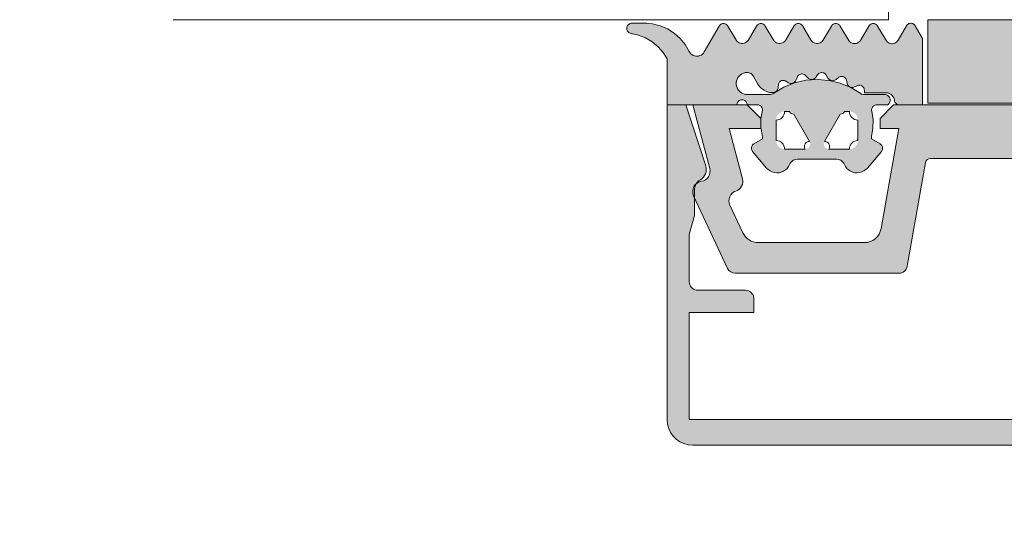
# Model space of a CAD drawing. Header units: metres. Extents: x -3.6 to 84.5, y -11 to 16.8.
# Tile 883 of 1056: x 57.902 to 57.9598, y -0.2106 to -0.181. Entities that reach past the tile are written whole.
import ezdxf

# ---------------------------------------------------------------- set-up
doc = ezdxf.new("R2010")
doc.units = ezdxf.units.M
doc.header["$MEASUREMENT"] = 0
for name, color, linetype in [('152 - Bemaßung_ Beschriftung.Ausbau', 7, 'Continuous'), ('301 - Elemente.Linie', 7, 'Continuous'), ('302 - Elemente.Schraffur', 7, 'Continuous')]:
    doc.layers.add(name, color=color, linetype=linetype)
doc.styles.add('ERSTELLTER_STIL_2', font='txt')
doc.dimstyles.new('ERSTELLTER_STIL__3', dxfattribs={"dimtxt": 0.1, "dimasz": 0.0532, "dimexe": 0.18, "dimexo": 0.0625, "dimgap": 0, "dimtad": 1, "dimtih": 1, "dimtoh": 1, "dimzin": 0, "dimdsep": 46, "dimtxsty": 'ERSTELLTER_STIL_2', "dimblk": 'ARROWHEAD_2', "dimblk1": 'ARROWHEAD_2', "dimblk2": 'ARROWHEAD_2', "dimcen": 0.09, "dimse1": 1, "dimse2": 1, "dimclrd": 7, "dimclre": 7, "dimclrt": 7, "dimazin": 0, "dimtfac": 1, "dimtdec": 4, "dimtmove": 0, "dimatfit": 3, "dimfxl": 1, "dimtolj": 1, "dimtzin": 0, "dimarcsym": 0})

# ---------------------------------------------------------------- blocks, each defined once
blk = doc.blocks.new('*D275')
at = {"layer": '152 - Bemaßung_ Beschriftung.Ausbau', "color": 7, "linetype": 'Continuous', "lineweight": 5}
for p, q in [((57.124989, -8.6375), (57.124989, -8.5325)), ((57.145196, -8.55), (57.104782, -8.62)), ((62.295232, -8.55), (62.254818, -8.62)), ((55.504989, -8.585), (57.124989, -8.585)), ((57.124989, -8.585), (62.275025, -8.585))]:
    blk.add_line(p, q, dxfattribs=at)
at = {"layer": '152 - Bemaßung_ Beschriftung.Ausbau', "color": 7, "lineweight": 5, "char_height": 0.1, "attachment_point": 7, "style": 'ERSTELLTER_STIL_2'}
for s, insert in [('\\A1;{\\pql;\\fArial|b0|i0|c0|p38;5,15}', (59.491092, -8.565)), ('\\A1;{\\pql;\\fArial|b0|i0|c0|p38;15}', (62.103023, -8.565))]:
    blk.add_mtext(s, dxfattribs=dict(at, insert=insert))
blk = doc.blocks.new('ARROWHEAD_2')
at = {"color": 0, "linetype": 'Continuous', "lineweight": 0}
for p, q in [((-0.3781, -0.655), (0.3781, 0.655)), ((0, 0), (-1, 0))]:
    blk.add_line(p, q, dxfattribs=at)
blk = doc.blocks.new('*D276')
at = {"layer": '152 - Bemaßung_ Beschriftung.Ausbau', "color": 7, "linetype": 'Continuous', "lineweight": 5}
for p, q in [((62.275025, -8.6375), (62.275025, -8.5325)), ((62.425025, -8.6375), (62.425025, -8.5325)), ((62.295232, -8.55), (62.254818, -8.62)), ((62.404818, -8.62), (62.445232, -8.55)), ((57.124989, -8.585), (62.275025, -8.585)), ((62.275025, -8.585), (62.425025, -8.585)), ((62.425025, -8.585), (62.459255, -8.585))]:
    blk.add_line(p, q, dxfattribs=at)
blk = doc.blocks.new('*D297')
at = {"layer": '152 - Bemaßung_ Beschriftung.Ausbau', "color": 7, "linetype": 'Continuous', "lineweight": 5}
for p, q in [((47.439989, -9.1375), (47.439989, -9.0325)), ((47.460196, -9.05), (47.419782, -9.12)), ((62.055232, -9.05), (62.014818, -9.12)), ((47.289989, -9.085), (47.439989, -9.085)), ((47.439989, -9.085), (62.035025, -9.085))]:
    blk.add_line(p, q, dxfattribs=at)
at = {"layer": '152 - Bemaßung_ Beschriftung.Ausbau', "color": 7, "lineweight": 5, "insert": (54.541493, -9.084405), "char_height": 0.1, "attachment_point": 7, "style": 'ERSTELLTER_STIL_2'}
blk.add_mtext('\\A1;{\\pql;\\fArial|b0|i0|c0|p38;14,59\\fArial|b0|i0|c0|p38;\\A1{\\H.66x;\\S5^  ;}}', dxfattribs=at)
blk = doc.blocks.new('*D298')
at = {"layer": '152 - Bemaßung_ Beschriftung.Ausbau', "color": 7, "linetype": 'Continuous', "lineweight": 5}
for p, q in [((62.035025, -9.1375), (62.035025, -9.0325)), ((62.055232, -9.05), (62.014818, -9.12)), ((62.295232, -9.05), (62.254818, -9.12)), ((47.439989, -9.085), (62.035025, -9.085)), ((62.035025, -9.085), (62.275025, -9.085))]:
    blk.add_line(p, q, dxfattribs=at)
at = {"layer": '152 - Bemaßung_ Beschriftung.Ausbau', "color": 7, "lineweight": 5, "insert": (62.079139, -9.065), "char_height": 0.1, "attachment_point": 7, "style": 'ERSTELLTER_STIL_2'}
blk.add_mtext('\\A1;{\\pql;\\fArial|b0|i0|c0|p38;24}', dxfattribs=at)
blk = doc.blocks.new('*D488')
at = {"layer": '152 - Bemaßung_ Beschriftung.Ausbau', "color": 7, "linetype": 'Continuous', "lineweight": 5}
for p, q in [((55.209989, -10.1375), (55.209989, -10.0325)), ((62.425025, -10.1375), (62.425025, -10.0325)), ((55.230196, -10.05), (55.189782, -10.12)), ((62.404818, -10.12), (62.445232, -10.05)), ((55.109989, -10.085), (55.209989, -10.085)), ((55.209989, -10.085), (62.425025, -10.085)), ((62.425025, -10.085), (62.459255, -10.085))]:
    blk.add_line(p, q, dxfattribs=at)
at = {"layer": '152 - Bemaßung_ Beschriftung.Ausbau', "color": 7, "lineweight": 5, "char_height": 0.1, "attachment_point": 7, "style": 'ERSTELLTER_STIL_2'}
for s, insert in [('\\A1;{\\pql;\\fArial|b0|i0|c0|p38;7,21\\fArial|b0|i0|c0|p38;\\A1{\\H.66x;\\S5^  ;}}', (58.735322, -10.084405)), ('\\A1;{\\pql;\\fArial|b0|i0|c0|p38;10}', (55.230219, -10.065))]:
    blk.add_mtext(s, dxfattribs=dict(at, insert=insert))
blk = doc.blocks.new('*D526')
at = {"layer": '152 - Bemaßung_ Beschriftung.Ausbau', "color": 7, "linetype": 'Continuous', "lineweight": 5}
for p, q in [((54.679989, -9.6375), (54.679989, -9.5325)), ((54.700196, -9.55), (54.659782, -9.62)), ((58.000196, -9.55), (57.959782, -9.62)), ((54.379989, -9.585), (54.679989, -9.585)), ((54.679989, -9.585), (57.979989, -9.585))]:
    blk.add_line(p, q, dxfattribs=at)
at = {"layer": '152 - Bemaßung_ Beschriftung.Ausbau', "color": 7, "lineweight": 5, "insert": (56.19696, -9.565), "char_height": 0.1, "attachment_point": 7, "style": 'ERSTELLTER_STIL_2'}
blk.add_mtext('\\A1;{\\pql;\\fArial|b0|i0|c0|p38;3,30}', dxfattribs=at)
blk = doc.blocks.new('*D527')
at = {"layer": '152 - Bemaßung_ Beschriftung.Ausbau', "color": 7, "linetype": 'Continuous', "lineweight": 5}
for p, q in [((57.979989, -9.6375), (57.979989, -9.5325)), ((58.000196, -9.55), (57.959782, -9.62)), ((58.300196, -9.55), (58.259782, -9.62)), ((54.679989, -9.585), (57.979989, -9.585)), ((57.979989, -9.585), (58.279989, -9.585))]:
    blk.add_line(p, q, dxfattribs=at)
at = {"layer": '152 - Bemaßung_ Beschriftung.Ausbau', "color": 7, "lineweight": 5, "insert": (58.054103, -9.565), "char_height": 0.1, "attachment_point": 7, "style": 'ERSTELLTER_STIL_2'}
blk.add_mtext('\\A1;{\\pql;\\fArial|b0|i0|c0|p38;30}', dxfattribs=at)
blk = doc.blocks.new('*D644')
at = {"layer": '152 - Bemaßung_ Beschriftung.Ausbau', "color": 7, "linetype": 'Continuous', "lineweight": 5}
for p, q in [((-0.165, -10.6375), (-0.165, -10.5325)), ((62.425025, -10.6375), (62.425025, -10.5325)), ((-0.144793, -10.55), (-0.185207, -10.62)), ((62.404818, -10.62), (62.445232, -10.55)), ((-0.19923, -10.585), (-0.165, -10.585)), ((-0.165, -10.585), (62.425025, -10.585)), ((62.425025, -10.585), (62.459255, -10.585))]:
    blk.add_line(p, q, dxfattribs=at)
at = {"layer": '152 - Bemaßung_ Beschriftung.Ausbau', "color": 7, "lineweight": 5, "insert": (30.959041, -10.565), "char_height": 0.1, "attachment_point": 7, "style": 'ERSTELLTER_STIL_2'}
blk.add_mtext('\\A1;{\\pql;\\fArial|b0|i0|c0|p38;62,59}', dxfattribs=at)

msp = doc.modelspace()

# ---------------------------------------------------------------- hatches: boundary and pattern name
at = {"layer": '302 - Elemente.Schraffur', "linetype": 'Continuous', "lineweight": 5}
h = msp.add_hatch(color=7, dxfattribs=at)
h.paths.add_polyline_path([(57.937618, -0.181488), (57.937618, -0.181537), (57.937627, -0.181587), (57.937644, -0.181634), (57.937668, -0.181677), (57.937699, -0.181716), (57.937736, -0.181749), (57.937779, -0.181776), (57.937825, -0.181795), (57.93831, -0.181906), (57.938727, -0.182073), (57.939112, -0.182304), (57.939456, -0.182591), (57.939751, -0.182929), (57.939989, -0.183309), (57.939989, -0.185999), (57.944089, -0.185999), (57.944093, -0.18595), (57.944105, -0.185902), (57.944125, -0.185857), (57.944152, -0.185815), (57.944186, -0.185779), (57.944225, -0.185748), (57.944269, -0.185725), (57.944315, -0.185708), (57.944364, -0.1857), (57.944414, -0.1857), (57.944463, -0.185708), (57.94451, -0.185725), (57.944553, -0.185748), (57.944592, -0.185779), (57.944626, -0.185815), (57.944653, -0.185857), (57.944673, -0.185902), (57.944685, -0.18595), (57.944689, -0.185999), (57.945294, -0.185999), (57.945345, -0.186005), (57.945395, -0.186019), (57.945442, -0.186041), (57.945484, -0.186071), (57.94552, -0.186108), (57.94555, -0.186151), (57.945571, -0.186198), (57.945585, -0.186248), (57.945589, -0.186299), (57.9455, -0.186821), (57.9455, -0.18735), (57.945589, -0.187872), (57.945589, -0.187999), (57.945089, -0.188288), (57.945046, -0.188318), (57.945009, -0.188355), (57.944979, -0.188398), (57.944957, -0.188445), (57.944944, -0.188496), (57.944939, -0.188548), (57.944944, -0.1886), (57.944957, -0.18865), (57.944979, -0.188698), (57.945009, -0.188741), (57.945826, -0.189714), (57.945922, -0.18981), (57.946033, -0.189889), (57.946156, -0.189948), (57.946288, -0.189985), (57.946423, -0.189999), (57.946559, -0.18999), (57.946692, -0.189958), (57.946817, -0.189904), (57.946931, -0.189829), (57.947031, -0.189736), (57.947114, -0.189628), (57.947216, -0.189433), (57.947266, -0.189366), (57.947327, -0.189308), (57.947397, -0.189261), (57.947474, -0.189227), (57.947555, -0.189206), (57.947638, -0.189199), (57.94994, -0.189199), (57.950023, -0.189206), (57.950104, -0.189227), (57.950181, -0.189261), (57.950251, -0.189308), (57.950312, -0.189366), (57.950363, -0.189433), (57.950464, -0.189628), (57.950547, -0.189737), (57.950647, -0.189829), (57.950761, -0.189904), (57.950886, -0.189958), (57.951019, -0.18999), (57.951155, -0.189999), (57.951291, -0.189985), (57.951422, -0.189948), (57.951545, -0.189889), (57.951656, -0.18981), (57.951752, -0.189714), (57.952569, -0.188741), (57.952596, -0.188702), (57.952618, -0.188659), (57.952632, -0.188614), (57.952638, -0.188567), (57.952638, -0.188519), (57.952629, -0.188472), (57.952614, -0.188428), (57.952591, -0.188386), (57.952563, -0.188348), (57.952528, -0.188315), (57.952489, -0.188288), (57.951989, -0.187999), (57.951989, -0.187872), (57.952076, -0.187374), (57.952081, -0.186868), (57.951999, -0.186319), (57.951999, -0.18627), (57.952008, -0.186222), (57.952025, -0.186176), (57.952048, -0.186133), (57.952079, -0.186094), (57.952115, -0.186061), (57.952156, -0.186035), (57.952202, -0.186015), (57.952249, -0.186003), (57.952298, -0.185999), (57.952949, -0.185999), (57.952991, -0.185964), (57.953027, -0.185921), (57.953056, -0.185874), (57.953076, -0.185822), (57.953087, -0.185767), (57.953089, -0.185712), (57.953081, -0.185657), (57.953064, -0.185604), (57.953039, -0.185554), (57.953005, -0.18551), (57.952965, -0.185472), (57.952919, -0.185441), (57.952868, -0.185418), (57.952814, -0.185404), (57.952759, -0.185399), (57.951541, -0.185399), (57.951494, -0.185396), (57.951449, -0.185385), (57.951405, -0.185367), (57.950785, -0.184988), (57.950157, -0.184727), (57.949496, -0.184567), (57.948818, -0.184509), (57.94814, -0.184557), (57.947477, -0.184709), (57.946845, -0.184962), (57.946195, -0.185348), (57.946124, -0.185376), (57.946049, -0.185393), (57.945973, -0.185399), (57.944689, -0.185399), (57.944582, -0.18539), (57.944478, -0.185364), (57.94438, -0.185321), (57.94429, -0.185262), (57.944211, -0.18519), (57.944145, -0.185105), (57.944094, -0.18501), (57.944059, -0.184909), (57.944041, -0.184803), (57.944041, -0.184696), (57.944059, -0.18459), (57.944094, -0.184488), (57.944145, -0.184394), (57.944211, -0.184309), (57.94429, -0.184236), (57.94438, -0.184178), (57.944478, -0.184135), (57.944582, -0.184108), (57.944689, -0.184099), (57.944749, -0.184104), (57.944807, -0.184117), (57.944863, -0.184139), (57.944914, -0.184169), (57.944961, -0.184206), (57.945002, -0.18425), (57.945035, -0.184299), (57.945317, -0.184787), (57.945415, -0.184928), (57.945536, -0.18505), (57.945677, -0.185149), (57.945832, -0.185223), (57.945997, -0.185269), (57.946168, -0.185287), (57.946226, -0.185283), (57.946282, -0.185269), (57.946335, -0.185246), (57.946383, -0.185214), (57.946425, -0.185175), (57.94646, -0.185129), (57.946486, -0.185078), (57.946504, -0.185023), (57.946511, -0.184966), (57.946519, -0.184822), (57.946525, -0.184776), (57.946539, -0.184732), (57.946561, -0.184691), (57.946589, -0.184654), (57.946622, -0.184623), (57.946661, -0.184597), (57.946703, -0.184579), (57.946748, -0.184567), (57.946794, -0.184564), (57.94684, -0.184569), (57.946885, -0.184581), (57.946927, -0.184601), (57.947113, -0.184708), (57.947159, -0.18473), (57.947208, -0.184744), (57.947259, -0.18475), (57.94731, -0.184748), (57.94736, -0.184738), (57.947408, -0.184719), (57.947452, -0.184693), (57.947491, -0.184661), (57.947525, -0.184622), (57.947552, -0.184579), (57.947571, -0.184532), (57.947616, -0.184395), (57.947636, -0.184348), (57.947663, -0.184305), (57.947698, -0.184267), (57.947738, -0.184236), (57.947783, -0.184212), (57.947831, -0.184196), (57.947882, -0.184188), (57.947933, -0.184189), (57.947983, -0.184199), (57.94803, -0.184217), (57.948074, -0.184243), (57.948113, -0.184276), (57.948255, -0.184417), (57.948294, -0.18445), (57.948338, -0.184476), (57.948385, -0.184495), (57.948435, -0.184507), (57.948486, -0.184509), (57.948537, -0.184504), (57.948586, -0.184491), (57.948632, -0.184469), (57.948675, -0.184441), (57.948712, -0.184406), (57.948743, -0.184366), (57.948822, -0.184245), (57.948853, -0.184205), (57.948891, -0.18417), (57.948934, -0.184143), (57.948981, -0.184123), (57.94903, -0.184111), (57.949081, -0.184108), (57.949132, -0.184114), (57.949181, -0.184128), (57.949227, -0.18415), (57.949268, -0.18418), (57.949304, -0.184216), (57.949333, -0.184258), (57.949433, -0.184431), (57.949462, -0.184474), (57.949498, -0.18451), (57.949538, -0.184541), (57.949584, -0.184565), (57.949632, -0.184581), (57.949683, -0.184589), (57.949734, -0.184588), (57.949784, -0.18458), (57.949833, -0.184563), (57.949878, -0.184539), (57.949918, -0.184508), (57.950025, -0.184412), (57.950066, -0.184381), (57.950111, -0.184358), (57.95016, -0.184342), (57.95021, -0.184335), (57.950261, -0.184337), (57.950311, -0.184347), (57.950359, -0.184366), (57.950402, -0.184392), (57.950441, -0.184426), (57.950473, -0.184465), (57.950498, -0.184509), (57.950516, -0.184557), (57.950569, -0.184757), (57.950586, -0.184803), (57.950609, -0.184846), (57.950639, -0.184884), (57.950675, -0.184916), (57.950715, -0.184943), (57.95076, -0.184963), (57.950807, -0.184975), (57.950855, -0.18498), (57.950903, -0.184977), (57.950951, -0.184966), (57.950995, -0.184947), (57.951133, -0.184877), (57.95118, -0.184858), (57.95123, -0.184847), (57.951281, -0.184845), (57.951331, -0.184851), (57.95138, -0.184866), (57.951426, -0.184889), (57.951467, -0.184919), (57.951502, -0.184956), (57.951531, -0.184998), (57.951552, -0.185044), (57.951565, -0.185094), (57.951569, -0.185144), (57.951569, -0.185299), (57.952841, -0.185299), (57.952921, -0.185306), (57.952999, -0.185325), (57.953073, -0.185356), (57.953141, -0.185399), (57.953201, -0.185452), (57.953252, -0.185514), (57.953292, -0.185583), (57.953321, -0.185658), (57.953347, -0.185784), (57.953365, -0.185829), (57.953389, -0.18587), (57.953419, -0.185908), (57.953455, -0.18594), (57.953496, -0.185965), (57.95354, -0.185984), (57.953587, -0.185995), (57.953635, -0.185999), (57.954989, -0.185999), (57.954989, -0.182104), (57.954563, -0.18136), (57.954535, -0.18132), (57.954502, -0.181285), (57.954463, -0.181256), (57.954421, -0.181233), (57.954375, -0.181218), (57.954327, -0.18121), (57.954278, -0.18121), (57.954231, -0.181218), (57.954185, -0.181233), (57.954142, -0.181256), (57.954103, -0.181285), (57.95407, -0.18132), (57.954042, -0.18136), (57.953563, -0.182194), (57.953525, -0.182252), (57.953478, -0.182303), (57.953423, -0.182346), (57.953361, -0.182379), (57.953295, -0.182401), (57.953226, -0.182411), (57.953157, -0.18241), (57.953088, -0.182398), (57.953023, -0.182374), (57.952963, -0.18234), (57.952909, -0.182296), (57.952863, -0.182244), (57.952826, -0.182185), (57.952351, -0.181373), (57.952321, -0.181331), (57.952284, -0.181294), (57.952241, -0.181265), (57.952194, -0.181243), (57.952144, -0.181229), (57.952092, -0.181225), (57.95204, -0.181229), (57.95199, -0.181243), (57.951943, -0.181265), (57.9519, -0.181295), (57.951863, -0.181331), (57.951833, -0.181374), (57.951335, -0.182228), (57.951288, -0.182284), (57.951232, -0.18233), (57.95117, -0.182366), (57.951101, -0.182391), (57.95103, -0.182403), (57.950958, -0.182404), (57.950886, -0.182391), (57.950818, -0.182367), (57.950755, -0.182331), (57.950699, -0.182284), (57.950652, -0.182229), (57.950151, -0.181373), (57.950121, -0.18133), (57.950084, -0.181294), (57.950041, -0.181264), (57.949994, -0.181242), (57.949944, -0.181229), (57.949892, -0.181224), (57.94984, -0.181229), (57.94979, -0.181242), (57.949743, -0.181264), (57.9497, -0.181293), (57.949663, -0.18133), (57.949633, -0.181372), (57.949135, -0.182219), (57.949088, -0.182274), (57.949032, -0.18232), (57.948969, -0.182355), (57.948901, -0.18238), (57.94883, -0.182393), (57.948758, -0.182394), (57.948686, -0.182383), (57.948618, -0.182361), (57.948554, -0.182327), (57.948497, -0.182282), (57.948448, -0.182229), (57.947951, -0.181374), (57.947921, -0.181331), (57.947885, -0.181294), (57.947842, -0.181265), (57.947795, -0.181243), (57.947745, -0.181229), (57.947693, -0.181224), (57.947641, -0.181229), (57.947591, -0.181242), (57.947543, -0.181264), (57.9475, -0.181293), (57.947463, -0.18133), (57.947433, -0.181372), (57.946935, -0.182219), (57.946889, -0.182275), (57.946833, -0.182321), (57.94677, -0.182357), (57.946702, -0.182382), (57.946631, -0.182395), (57.946559, -0.182395), (57.946488, -0.182382), (57.94642, -0.182357), (57.946357, -0.182321), (57.946302, -0.182275), (57.946255, -0.182219), (57.945754, -0.181372), (57.945724, -0.18133), (57.945687, -0.181293), (57.945644, -0.181264), (57.945597, -0.181242), (57.945547, -0.181229), (57.945496, -0.181224), (57.945444, -0.181229), (57.945394, -0.181242), (57.945347, -0.181264), (57.945304, -0.181294), (57.945267, -0.18133), (57.945237, -0.181372), (57.944739, -0.182219), (57.944692, -0.182275), (57.944637, -0.182321), (57.944574, -0.182357), (57.944506, -0.182382), (57.944434, -0.182395), (57.944362, -0.182395), (57.94429, -0.182382), (57.944222, -0.182357), (57.944159, -0.182321), (57.944104, -0.182275), (57.944057, -0.182219), (57.943554, -0.181372), (57.943523, -0.181329), (57.943486, -0.181293), (57.943443, -0.181264), (57.943396, -0.181242), (57.943345, -0.181229), (57.943293, -0.181225), (57.943241, -0.18123), (57.943191, -0.181244), (57.943144, -0.181266), (57.943102, -0.181296), (57.943065, -0.181333), (57.943035, -0.181376), (57.942163, -0.182897), (57.942115, -0.182966), (57.942057, -0.183026), (57.941989, -0.183076), (57.941914, -0.183113), (57.941834, -0.183137), (57.941751, -0.183148), (57.941668, -0.183145), (57.941586, -0.183128), (57.941508, -0.183097), (57.941436, -0.183054), (57.941373, -0.183), (57.941319, -0.182935), (57.941044, -0.182459), (57.94075, -0.182098), (57.940402, -0.181788), (57.940009, -0.181537), (57.939581, -0.181353), (57.939129, -0.181239), (57.938801, -0.181211), (57.937917, -0.18121), (57.937868, -0.181214), (57.937819, -0.181226), (57.937773, -0.181246), (57.937732, -0.181274), (57.937695, -0.181307), (57.937665, -0.181347), (57.937641, -0.181391), (57.937625, -0.181438)])
h.paths.add_polyline_path([(57.946389, -0.1869), (57.94639, -0.186876), (57.946392, -0.186851), (57.946395, -0.186827), (57.946399, -0.186802), (57.946404, -0.186779), (57.946411, -0.186755), (57.946418, -0.186732), (57.946427, -0.186709), (57.946437, -0.186686), (57.946448, -0.186664), (57.94646, -0.186643), (57.946473, -0.186622), (57.946487, -0.186602), (57.946503, -0.186583), (57.946519, -0.186564), (57.946536, -0.186546), (57.946553, -0.18653), (57.946572, -0.186514), (57.946591, -0.186498), (57.946611, -0.186484), (57.946632, -0.186471), (57.946653, -0.186459), (57.946675, -0.186448), (57.946698, -0.186438), (57.946721, -0.186429), (57.946744, -0.186422), (57.946768, -0.186415), (57.946792, -0.18641), (57.946816, -0.186405), (57.94684, -0.186402), (57.946865, -0.186401), (57.946889, -0.1864), (57.947175, -0.1864), (57.947195, -0.186401), (57.947214, -0.186404), (57.947233, -0.186408), (57.947252, -0.186413), (57.947271, -0.186419), (57.947289, -0.186427), (57.947307, -0.186435), (57.947324, -0.186445), (57.94734, -0.186456), (57.947356, -0.186468), (57.94737, -0.186481), (57.947384, -0.186495), (57.947397, -0.18651), (57.947409, -0.186525), (57.94742, -0.186542), (57.948349, -0.18815), (57.948358, -0.188167), (57.948366, -0.188185), (57.948373, -0.188204), (57.948379, -0.188222), (57.948383, -0.188242), (57.948387, -0.188261), (57.948388, -0.18828), (57.948389, -0.1883), (57.948388, -0.18832), (57.948387, -0.188339), (57.948383, -0.188359), (57.948379, -0.188378), (57.948373, -0.188396), (57.948366, -0.188415), (57.948358, -0.188433), (57.948349, -0.18845), (57.948339, -0.188467), (57.948327, -0.188483), (57.948315, -0.188498), (57.948301, -0.188512), (57.948287, -0.188526), (57.948272, -0.188538), (57.948256, -0.188549), (57.948239, -0.18856), (57.948222, -0.188569), (57.948204, -0.188577), (57.948186, -0.188584), (57.948167, -0.18859), (57.948148, -0.188594), (57.948128, -0.188597), (57.948109, -0.188599), (57.948089, -0.1886), (57.946889, -0.1886), (57.946865, -0.188599), (57.94684, -0.188598), (57.946816, -0.188595), (57.946792, -0.18859), (57.946768, -0.188585), (57.946744, -0.188579), (57.946721, -0.188571), (57.946698, -0.188562), (57.946675, -0.188552), (57.946653, -0.188541), (57.946632, -0.188529), (57.946611, -0.188516), (57.946591, -0.188502), (57.946572, -0.188487), (57.946553, -0.188471), (57.946536, -0.188454), (57.946519, -0.188436), (57.946503, -0.188417), (57.946487, -0.188398), (57.946473, -0.188378), (57.94646, -0.188357), (57.946448, -0.188336), (57.946437, -0.188314), (57.946427, -0.188291), (57.946418, -0.188268), (57.946411, -0.188245), (57.946404, -0.188222), (57.946399, -0.188198), (57.946395, -0.188173), (57.946392, -0.188149), (57.94639, -0.188125), (57.946389, -0.1881)], flags=0)
h.paths.add_polyline_path([(57.949189, -0.1883), (57.94919, -0.18828), (57.949192, -0.188261), (57.949195, -0.188242), (57.949199, -0.188222), (57.949205, -0.188204), (57.949212, -0.188185), (57.94922, -0.188167), (57.949229, -0.18815), (57.950158, -0.186542), (57.950169, -0.186525), (57.950181, -0.18651), (57.950194, -0.186495), (57.950208, -0.186481), (57.950223, -0.186468), (57.950238, -0.186456), (57.950254, -0.186445), (57.950271, -0.186435), (57.950289, -0.186427), (57.950307, -0.186419), (57.950326, -0.186413), (57.950345, -0.186408), (57.950364, -0.186404), (57.950383, -0.186401), (57.950403, -0.1864), (57.950689, -0.1864), (57.950714, -0.186401), (57.950738, -0.186402), (57.950762, -0.186405), (57.950787, -0.18641), (57.950811, -0.186415), (57.950834, -0.186422), (57.950858, -0.186429), (57.95088, -0.186438), (57.950903, -0.186448), (57.950925, -0.186459), (57.950946, -0.186471), (57.950967, -0.186484), (57.950987, -0.186498), (57.951006, -0.186514), (57.951025, -0.18653), (57.951043, -0.186547), (57.95106, -0.186564), (57.951076, -0.186583), (57.951091, -0.186602), (57.951105, -0.186622), (57.951118, -0.186643), (57.95113, -0.186664), (57.951141, -0.186686), (57.951151, -0.186709), (57.95116, -0.186732), (57.951168, -0.186755), (57.951174, -0.186779), (57.951179, -0.186802), (57.951184, -0.186827), (57.951187, -0.186851), (57.951189, -0.186876), (57.951189, -0.1869), (57.951189, -0.1881), (57.951189, -0.188125), (57.951187, -0.188149), (57.951184, -0.188173), (57.951179, -0.188198), (57.951174, -0.188222), (57.951168, -0.188245), (57.95116, -0.188268), (57.951151, -0.188291), (57.951141, -0.188314), (57.95113, -0.188336), (57.951118, -0.188357), (57.951105, -0.188378), (57.951091, -0.188398), (57.951076, -0.188417), (57.95106, -0.188436), (57.951043, -0.188454), (57.951025, -0.18847), (57.951006, -0.188487), (57.950987, -0.188502), (57.950967, -0.188516), (57.950946, -0.188529), (57.950925, -0.188541), (57.950903, -0.188552), (57.95088, -0.188562), (57.950858, -0.188571), (57.950834, -0.188578), (57.950811, -0.188585), (57.950787, -0.18859), (57.950762, -0.188595), (57.950738, -0.188598), (57.950714, -0.188599), (57.950689, -0.1886), (57.949489, -0.1886), (57.949469, -0.188599), (57.94945, -0.188597), (57.949431, -0.188594), (57.949411, -0.18859), (57.949393, -0.188584), (57.949374, -0.188577), (57.949356, -0.188569), (57.949339, -0.18856), (57.949322, -0.188549), (57.949306, -0.188538), (57.949291, -0.188526), (57.949277, -0.188512), (57.949264, -0.188498), (57.949251, -0.188483), (57.94924, -0.188467), (57.949229, -0.18845), (57.94922, -0.188433), (57.949212, -0.188415), (57.949205, -0.188396), (57.949199, -0.188378), (57.949195, -0.188359), (57.949192, -0.188339), (57.94919, -0.18832)], flags=0)
for points in [[(57.974689, -0.181), (57.955289, -0.181), (57.955289, -0.1859), (57.974689, -0.1859)], [(57.939989, -0.186), (57.939989, -0.2045), (57.940007, -0.204735), (57.940062, -0.204963), (57.940152, -0.205181), (57.940275, -0.205382), (57.940428, -0.205561), (57.940607, -0.205713), (57.940808, -0.205836), (57.941025, -0.205927), (57.941254, -0.205981), (57.941489, -0.206), (57.988489, -0.206), (57.988724, -0.205981), (57.988953, -0.205927), (57.98917, -0.205836), (57.989371, -0.205713), (57.98955, -0.205561), (57.989703, -0.205382), (57.989826, -0.205181), (57.989916, -0.204963), (57.989971, -0.204735), (57.989989, -0.2045), (57.989989, -0.186), (57.988888, -0.186), (57.987723, -0.189584), (57.987696, -0.189699), (57.987689, -0.189818), (57.987702, -0.189936), (57.987735, -0.190051), (57.987787, -0.190158), (57.987857, -0.190255), (57.987941, -0.190338), (57.988139, -0.190476), (57.988225, -0.190562), (57.988295, -0.190662), (57.988347, -0.190773), (57.988378, -0.190891), (57.988389, -0.191012), (57.988389, -0.1925), (57.988689, -0.19362), (57.988689, -0.1964), (57.988683, -0.196478), (57.988665, -0.196554), (57.988634, -0.196627), (57.988594, -0.196694), (57.988543, -0.196753), (57.988483, -0.196804), (57.988416, -0.196845), (57.988344, -0.196875), (57.988267, -0.196894), (57.988189, -0.1969), (57.985389, -0.1969), (57.985311, -0.196906), (57.985234, -0.196924), (57.985162, -0.196954), (57.985095, -0.196995), (57.985035, -0.197046), (57.984984, -0.197106), (57.984943, -0.197173), (57.984913, -0.197245), (57.984895, -0.197322), (57.984889, -0.1974), (57.984889, -0.1982), (57.988689, -0.1982), (57.988689, -0.2045), (57.941289, -0.2045), (57.941289, -0.1982), (57.945089, -0.1982), (57.945089, -0.1974), (57.945083, -0.197322), (57.945065, -0.197245), (57.945034, -0.197173), (57.944994, -0.197106), (57.944943, -0.197046), (57.944883, -0.196995), (57.944816, -0.196954), (57.944744, -0.196924), (57.944667, -0.196906), (57.944589, -0.1969), (57.941789, -0.1969), (57.941711, -0.196894), (57.941634, -0.196875), (57.941562, -0.196845), (57.941495, -0.196804), (57.941435, -0.196753), (57.941384, -0.196694), (57.941343, -0.196627), (57.941313, -0.196554), (57.941295, -0.196478), (57.941289, -0.1964), (57.941289, -0.19362), (57.941589, -0.1925), (57.941589, -0.191012), (57.9416, -0.190891), (57.941631, -0.190773), (57.941683, -0.190662), (57.941753, -0.190562), (57.941839, -0.190476), (57.942037, -0.190338), (57.942121, -0.190255), (57.942191, -0.190158), (57.942243, -0.190051), (57.942276, -0.189936), (57.942289, -0.189818), (57.942282, -0.189699), (57.942255, -0.189584), (57.94109, -0.186)], [(57.974812, -0.189398), (57.975886, -0.195487, 0.36397), (57.976378, -0.1959), (57.985988, -0.1959, 0.291473), (57.986441, -0.195611), (57.988433, -0.191341, 0.501627), (57.987977, -0.190493, -0.448151), (57.987486, -0.189745), (57.988489, -0.186), (57.985289, -0.186), (57.984489, -0.1868), (57.984489, -0.1874), (57.986354, -0.1874), (57.985565, -0.190345, 0.394822), (57.985951, -0.191068, -0.446174), (57.986301, -0.191889), (57.98554, -0.193523, -0.291473), (57.984633, -0.1941), (57.978409, -0.1941, -0.36397), (57.977425, -0.193274), (57.976389, -0.1874), (57.977489, -0.1874), (57.977489, -0.1868), (57.976689, -0.186), (57.953289, -0.186), (57.952489, -0.1868), (57.952489, -0.1874), (57.953589, -0.1874), (57.952553, -0.193274, -0.36397), (57.951569, -0.1941), (57.945345, -0.1941, -0.291473), (57.944438, -0.193523), (57.943677, -0.191889, -0.446174), (57.944027, -0.191068, 0.394822), (57.944413, -0.190345), (57.943624, -0.1874), (57.945489, -0.1874), (57.945489, -0.1868), (57.944689, -0.186), (57.941489, -0.186), (57.942492, -0.189745, -0.448151), (57.942001, -0.190493, 0.501627), (57.941545, -0.191341), (57.943537, -0.195611, 0.291473), (57.94399, -0.1959), (57.9536, -0.1959, 0.36397), (57.954092, -0.195487), (57.955166, -0.189398, -0.36397), (57.955461, -0.18915), (57.964739, -0.18915, -0.8), (57.965239, -0.18915), (57.974517, -0.18915, -0.36397)]]:
    msp.add_hatch(color=7, dxfattribs=at).paths.add_polyline_path(points)

# ---------------------------------------------------------------- linework, layer by layer
at = {"layer": '301 - Elemente.Linie', "color": 7, "linetype": 'Continuous', "lineweight": 5}
for p, q in [((57.952989, -0.173), (57.952989, -0.181)), ((57.952989, -0.181), (57.952989, -0.179)), ((57.910989, -0.181), (57.952989, -0.181))]:
    msp.add_line(p, q, dxfattribs=at)
for points in [[(57.945009, -0.188741), (57.944979, -0.188698), (57.944957, -0.18865), (57.944944, -0.1886), (57.944939, -0.188548), (57.944944, -0.188496), (57.944957, -0.188445), (57.944979, -0.188398), (57.945009, -0.188355), (57.945046, -0.188318), (57.945089, -0.188288), (57.945589, -0.187999), (57.945589, -0.187872), (57.9455, -0.18735), (57.9455, -0.186821), (57.945589, -0.186299), (57.945585, -0.186248), (57.945571, -0.186198), (57.94555, -0.186151), (57.94552, -0.186108), (57.945484, -0.186071), (57.945442, -0.186041), (57.945395, -0.186019), (57.945345, -0.186005), (57.945294, -0.185999), (57.944689, -0.185999), (57.944685, -0.18595), (57.944673, -0.185902), (57.944653, -0.185857), (57.944626, -0.185815), (57.944592, -0.185779), (57.944553, -0.185748), (57.94451, -0.185725), (57.944463, -0.185708), (57.944414, -0.1857), (57.944364, -0.1857), (57.944315, -0.185708), (57.944269, -0.185725), (57.944225, -0.185748), (57.944186, -0.185779), (57.944152, -0.185815), (57.944125, -0.185857), (57.944105, -0.185902), (57.944093, -0.18595), (57.944089, -0.185999), (57.939989, -0.185999), (57.939989, -0.183309), (57.939751, -0.182929), (57.939456, -0.182591), (57.939112, -0.182304), (57.938727, -0.182073), (57.93831, -0.181906), (57.937873, -0.181807), (57.937825, -0.181795), (57.937779, -0.181776), (57.937736, -0.181749), (57.937699, -0.181716), (57.937668, -0.181677), (57.937644, -0.181634), (57.937627, -0.181587), (57.937618, -0.181537), (57.937618, -0.181488), (57.937625, -0.181438), (57.937641, -0.181391), (57.937665, -0.181347), (57.937695, -0.181307), (57.937732, -0.181274), (57.937773, -0.181246), (57.937819, -0.181226), (57.937868, -0.181214), (57.937917, -0.18121), (57.938801, -0.181211), (57.939129, -0.181239), (57.939581, -0.181353), (57.940009, -0.181537), (57.940402, -0.181788), (57.94075, -0.182098), (57.941044, -0.182459), (57.941277, -0.182863), (57.941319, -0.182935), (57.941373, -0.183), (57.941436, -0.183054), (57.941508, -0.183097), (57.941586, -0.183128), (57.941668, -0.183145), (57.941751, -0.183148), (57.941834, -0.183137), (57.941914, -0.183113), (57.941989, -0.183076), (57.942057, -0.183026), (57.942115, -0.182966), (57.942163, -0.182897), (57.943035, -0.181376), (57.943065, -0.181333), (57.943102, -0.181296), (57.943144, -0.181266), (57.943191, -0.181244), (57.943241, -0.18123), (57.943293, -0.181225), (57.943345, -0.181229), (57.943396, -0.181242), (57.943443, -0.181264), (57.943486, -0.181293), (57.943523, -0.181329), (57.943554, -0.181372), (57.944057, -0.182219), (57.944104, -0.182275), (57.944159, -0.182321), (57.944222, -0.182357), (57.94429, -0.182382), (57.944362, -0.182395), (57.944434, -0.182395), (57.944506, -0.182382), (57.944574, -0.182357), (57.944637, -0.182321), (57.944692, -0.182275), (57.944739, -0.182219), (57.945237, -0.181372), (57.945267, -0.18133), (57.945304, -0.181294), (57.945347, -0.181264), (57.945394, -0.181242), (57.945444, -0.181229), (57.945496, -0.181224), (57.945547, -0.181229), (57.945597, -0.181242), (57.945644, -0.181264), (57.945687, -0.181293), (57.945724, -0.18133), (57.945754, -0.181372), (57.946255, -0.182219), (57.946302, -0.182275), (57.946357, -0.182321), (57.94642, -0.182357), (57.946488, -0.182382), (57.946559, -0.182395), (57.946631, -0.182395), (57.946702, -0.182382), (57.94677, -0.182357), (57.946833, -0.182321), (57.946889, -0.182275), (57.946935, -0.182219), (57.947433, -0.181372), (57.947463, -0.18133), (57.9475, -0.181293), (57.947543, -0.181264), (57.947591, -0.181242), (57.947641, -0.181229), (57.947693, -0.181224), (57.947745, -0.181229), (57.947795, -0.181243), (57.947842, -0.181265), (57.947885, -0.181294), (57.947921, -0.181331), (57.947951, -0.181374), (57.948448, -0.182229), (57.948497, -0.182282), (57.948554, -0.182327), (57.948618, -0.182361), (57.948686, -0.182383), (57.948758, -0.182394), (57.94883, -0.182393), (57.948901, -0.18238), (57.948969, -0.182355), (57.949032, -0.18232), (57.949088, -0.182274), (57.949135, -0.182219), (57.949633, -0.181372), (57.949663, -0.18133), (57.9497, -0.181293), (57.949743, -0.181264), (57.94979, -0.181242), (57.94984, -0.181229), (57.949892, -0.181224), (57.949944, -0.181229), (57.949994, -0.181242), (57.950041, -0.181264), (57.950084, -0.181294), (57.950121, -0.18133), (57.950151, -0.181373), (57.950652, -0.182229), (57.950699, -0.182284), (57.950755, -0.182331), (57.950818, -0.182367), (57.950886, -0.182391), (57.950958, -0.182404), (57.95103, -0.182403), (57.951101, -0.182391), (57.95117, -0.182366), (57.951232, -0.18233), (57.951288, -0.182284), (57.951335, -0.182228), (57.951833, -0.181374), (57.951863, -0.181331), (57.9519, -0.181295), (57.951943, -0.181265), (57.95199, -0.181243), (57.95204, -0.181229), (57.952092, -0.181225), (57.952144, -0.181229), (57.952194, -0.181243), (57.952241, -0.181265), (57.952284, -0.181294), (57.952321, -0.181331), (57.952351, -0.181373), (57.952826, -0.182185), (57.952863, -0.182244), (57.952909, -0.182296), (57.952963, -0.18234), (57.953023, -0.182374), (57.953088, -0.182398), (57.953157, -0.18241), (57.953226, -0.182411), (57.953295, -0.182401), (57.953361, -0.182379), (57.953423, -0.182346), (57.953478, -0.182303), (57.953525, -0.182252), (57.953563, -0.182194), (57.954042, -0.18136), (57.95407, -0.18132), (57.954103, -0.181285), (57.954142, -0.181256), (57.954185, -0.181233), (57.954231, -0.181218), (57.954278, -0.18121), (57.954327, -0.18121), (57.954375, -0.181218), (57.954421, -0.181233), (57.954463, -0.181256), (57.954502, -0.181285), (57.954535, -0.18132), (57.954563, -0.18136), (57.954989, -0.182104), (57.954989, -0.185999), (57.953635, -0.185999), (57.953587, -0.185995), (57.95354, -0.185984), (57.953496, -0.185965), (57.953455, -0.18594), (57.953419, -0.185908), (57.953389, -0.18587), (57.953365, -0.185829), (57.953347, -0.185784), (57.953338, -0.185737), (57.953321, -0.185658), (57.953292, -0.185583), (57.953252, -0.185514), (57.953201, -0.185452), (57.953141, -0.185399), (57.953073, -0.185356), (57.952999, -0.185325), (57.952921, -0.185306), (57.952841, -0.185299), (57.951569, -0.185299), (57.951569, -0.185144), (57.951565, -0.185094), (57.951552, -0.185044), (57.951531, -0.184998), (57.951502, -0.184956), (57.951467, -0.184919), (57.951426, -0.184889), (57.95138, -0.184866), (57.951331, -0.184851), (57.951281, -0.184845), (57.95123, -0.184847), (57.95118, -0.184858), (57.951133, -0.184877), (57.950995, -0.184947), (57.950951, -0.184966), (57.950903, -0.184977), (57.950855, -0.18498), (57.950807, -0.184975), (57.95076, -0.184963), (57.950715, -0.184943), (57.950675, -0.184916), (57.950639, -0.184884), (57.950609, -0.184846), (57.950586, -0.184803), (57.950569, -0.184757), (57.950516, -0.184557), (57.950498, -0.184509), (57.950473, -0.184465), (57.950441, -0.184426), (57.950402, -0.184392), (57.950359, -0.184366), (57.950311, -0.184347), (57.950261, -0.184337), (57.95021, -0.184335), (57.95016, -0.184342), (57.950111, -0.184358), (57.950066, -0.184381), (57.950025, -0.184412), (57.949918, -0.184508), (57.949878, -0.184539), (57.949833, -0.184563), (57.949784, -0.18458), (57.949734, -0.184588), (57.949683, -0.184589), (57.949632, -0.184581), (57.949584, -0.184565), (57.949538, -0.184541), (57.949498, -0.18451), (57.949462, -0.184474), (57.949433, -0.184431), (57.949333, -0.184258), (57.949304, -0.184216), (57.949268, -0.18418), (57.949227, -0.18415), (57.949181, -0.184128), (57.949132, -0.184114), (57.949081, -0.184108), (57.94903, -0.184111), (57.948981, -0.184123), (57.948934, -0.184143), (57.948891, -0.18417), (57.948853, -0.184205), (57.948822, -0.184245), (57.948743, -0.184366), (57.948712, -0.184406), (57.948675, -0.184441), (57.948632, -0.184469), (57.948586, -0.184491), (57.948537, -0.184504), (57.948486, -0.184509), (57.948435, -0.184507), (57.948385, -0.184495), (57.948338, -0.184476), (57.948294, -0.18445), (57.948255, -0.184417), (57.948113, -0.184276), (57.948074, -0.184243), (57.94803, -0.184217), (57.947983, -0.184199), (57.947933, -0.184189), (57.947882, -0.184188), (57.947831, -0.184196), (57.947783, -0.184212), (57.947738, -0.184236), (57.947698, -0.184267), (57.947663, -0.184305), (57.947636, -0.184348), (57.947616, -0.184395), (57.947571, -0.184532), (57.947552, -0.184579), (57.947525, -0.184622), (57.947491, -0.184661), (57.947452, -0.184693), (57.947408, -0.184719), (57.94736, -0.184738), (57.94731, -0.184748), (57.947259, -0.18475), (57.947208, -0.184744), (57.947159, -0.18473), (57.947113, -0.184708), (57.946927, -0.184601), (57.946885, -0.184581), (57.94684, -0.184569), (57.946794, -0.184564), (57.946748, -0.184567), (57.946703, -0.184579), (57.946661, -0.184597), (57.946622, -0.184623), (57.946589, -0.184654), (57.946561, -0.184691), (57.946539, -0.184732), (57.946525, -0.184776), (57.946519, -0.184822), (57.946511, -0.184966), (57.946504, -0.185023), (57.946486, -0.185078), (57.94646, -0.185129), (57.946425, -0.185175), (57.946383, -0.185214), (57.946335, -0.185246), (57.946282, -0.185269), (57.946226, -0.185283), (57.946168, -0.185287), (57.945997, -0.185269), (57.945832, -0.185223), (57.945677, -0.185149), (57.945536, -0.18505), (57.945415, -0.184928), (57.945317, -0.184787), (57.945035, -0.184299), (57.945002, -0.18425), (57.944961, -0.184206), (57.944914, -0.184169), (57.944863, -0.184139), (57.944807, -0.184117), (57.944749, -0.184104), (57.944689, -0.184099), (57.944582, -0.184108), (57.944478, -0.184135), (57.94438, -0.184178), (57.94429, -0.184236), (57.944211, -0.184309), (57.944145, -0.184394), (57.944094, -0.184488), (57.944059, -0.18459), (57.944041, -0.184696), (57.944041, -0.184803), (57.944059, -0.184909), (57.944094, -0.18501), (57.944145, -0.185105), (57.944211, -0.18519), (57.94429, -0.185262), (57.94438, -0.185321), (57.944478, -0.185364), (57.944582, -0.18539), (57.944689, -0.185399), (57.945973, -0.185399), (57.946049, -0.185393), (57.946124, -0.185376), (57.946195, -0.185348), (57.94626, -0.185309), (57.946845, -0.184962), (57.947477, -0.184709), (57.94814, -0.184557), (57.948818, -0.184509), (57.949496, -0.184567), (57.950157, -0.184727), (57.950785, -0.184988), (57.951365, -0.185343), (57.951405, -0.185367), (57.951449, -0.185385), (57.951494, -0.185396), (57.951541, -0.185399), (57.952759, -0.185399), (57.952814, -0.185404), (57.952868, -0.185418), (57.952919, -0.185441), (57.952965, -0.185472), (57.953005, -0.18551), (57.953039, -0.185554), (57.953064, -0.185604), (57.953081, -0.185657), (57.953089, -0.185712), (57.953087, -0.185767), (57.953076, -0.185822), (57.953056, -0.185874), (57.953027, -0.185921), (57.952991, -0.185964), (57.952949, -0.185999), (57.952298, -0.185999), (57.952249, -0.186003), (57.952202, -0.186015), (57.952156, -0.186035), (57.952115, -0.186061), (57.952079, -0.186094), (57.952048, -0.186133), (57.952025, -0.186176), (57.952008, -0.186222), (57.951999, -0.18627), (57.951999, -0.186319), (57.952006, -0.186368), (57.952081, -0.186868), (57.952076, -0.187374), (57.951989, -0.187872), (57.951989, -0.187999), (57.952489, -0.188288), (57.952528, -0.188315), (57.952563, -0.188348), (57.952591, -0.188386), (57.952614, -0.188428), (57.952629, -0.188472), (57.952638, -0.188519), (57.952638, -0.188567), (57.952632, -0.188614), (57.952618, -0.188659), (57.952596, -0.188702), (57.952569, -0.188741), (57.951752, -0.189714), (57.951656, -0.18981), (57.951545, -0.189889), (57.951422, -0.189948), (57.951291, -0.189985), (57.951155, -0.189999), (57.951019, -0.18999), (57.950886, -0.189958), (57.950761, -0.189904), (57.950647, -0.189829), (57.950547, -0.189737), (57.950464, -0.189628), (57.950401, -0.189507), (57.950363, -0.189433), (57.950312, -0.189366), (57.950251, -0.189308), (57.950181, -0.189261), (57.950104, -0.189227), (57.950023, -0.189206), (57.94994, -0.189199), (57.947638, -0.189199), (57.947555, -0.189206), (57.947474, -0.189227), (57.947397, -0.189261), (57.947327, -0.189308), (57.947266, -0.189366), (57.947216, -0.189433), (57.947177, -0.189507), (57.947114, -0.189628), (57.947031, -0.189736), (57.946931, -0.189829), (57.946817, -0.189904), (57.946692, -0.189958), (57.946559, -0.18999), (57.946423, -0.189999), (57.946288, -0.189985), (57.946156, -0.189948), (57.946033, -0.189889), (57.945922, -0.18981), (57.945826, -0.189714)], [(57.974689, -0.181), (57.955289, -0.181), (57.955289, -0.1859), (57.974689, -0.1859)]]:
    msp.add_lwpolyline(points, close=True, dxfattribs=at)
msp.add_lwpolyline([(57.988489, -0.206), (57.941489, -0.206), (57.941229, -0.205977), (57.940976, -0.205909), (57.940739, -0.205799), (57.940525, -0.205649), (57.94034, -0.205464), (57.94019, -0.20525), (57.940079, -0.205013), (57.940012, -0.20476), (57.939989, -0.2045), (57.939989, -0.186), (57.94109, -0.186), (57.942255, -0.189584), (57.942282, -0.189699), (57.942289, -0.189818), (57.942276, -0.189936), (57.942243, -0.190051), (57.942191, -0.190158), (57.942121, -0.190255), (57.942037, -0.190338), (57.941939, -0.190406), (57.941839, -0.190476), (57.941753, -0.190562), (57.941683, -0.190662), (57.941631, -0.190773), (57.9416, -0.190891), (57.941589, -0.191012), (57.941589, -0.1925), (57.941289, -0.19362), (57.941289, -0.1964), (57.941297, -0.196487), (57.941319, -0.196571), (57.941356, -0.19665), (57.941406, -0.196721), (57.941468, -0.196783), (57.941539, -0.196833), (57.941618, -0.19687), (57.941702, -0.196892), (57.941789, -0.1969), (57.944589, -0.1969), (57.944676, -0.196908), (57.94476, -0.19693), (57.944839, -0.196967), (57.94491, -0.197017), (57.944972, -0.197079), (57.945022, -0.19715), (57.945059, -0.197229), (57.945081, -0.197313), (57.945089, -0.1974), (57.945089, -0.1982), (57.941289, -0.1982), (57.941289, -0.2045), (57.988689, -0.2045)], dxfattribs=at)
msp.add_lwpolyline([(57.976689, -0.186), (57.953289, -0.186), (57.952489, -0.1868), (57.952489, -0.1874), (57.953589, -0.1874), (57.952553, -0.193274, -0.36397), (57.951569, -0.1941), (57.945345, -0.1941, -0.291473), (57.944438, -0.193523), (57.943677, -0.191889, -0.446174), (57.944027, -0.191068, 0.394822), (57.944413, -0.190345), (57.943624, -0.1874), (57.945489, -0.1874), (57.945489, -0.1868), (57.944689, -0.186), (57.941489, -0.186), (57.942492, -0.189745, -0.448151), (57.942001, -0.190493, 0.501627), (57.941545, -0.191341), (57.943537, -0.195611, 0.291473), (57.94399, -0.1959), (57.9536, -0.1959, 0.36397), (57.954092, -0.195487), (57.955166, -0.189398, -0.36397), (57.955461, -0.18915), (57.964739, -0.18915, -0.8)], format="xyb", dxfattribs=at)
for points in [[(57.946389, -0.1881, -0.414317), (57.946889, -0.1886), (57.948089, -0.1886, -0.577402), (57.948349, -0.18815), (57.947425, -0.18655, -0.268036), (57.947165, -0.1864), (57.946889, -0.1864, -0.414318), (57.946389, -0.1869)], [(57.949229, -0.18815, -0.577342), (57.949489, -0.1886), (57.950689, -0.1886, -0.41412), (57.951189, -0.1881), (57.951189, -0.1869, -0.414121), (57.950689, -0.1864), (57.950413, -0.1864, -0.268022), (57.950153, -0.18655)]]:
    msp.add_lwpolyline(points, format="xyb", close=True, dxfattribs=at)

# ---------------------------------------------------------------- dimensions: what is measured, and where the dimension line sits
at = {"layer": '152 - Bemaßung_ Beschriftung.Ausbau', "color": 7, "linetype": 'Continuous', "lineweight": 5}
for base, p1, p2, picture, middle in [((62.035025, -9.085), (47.439989, 2.93566), (62.035025, 5.5375), '*D297', (54.844552, -9.015)), ((62.275025, -9.085), (62.035025, 5.5375), (62.275025, 5.5375), '*D298', (62.155375, -9.015)), ((62.425025, -10.585), (-0.165, -0.145), (62.425025, 5.1), '*D644', (31.127042, -10.515)), ((62.425025, -10.085), (55.209989, -8.085), (62.425025, 5.1), '*D488', (59.000263, -10.015)), ((62.275025, -8.585), (57.124989, -7.93), (62.275025, 5.1), '*D275', (59.620974, -8.515)), ((62.425025, -8.585), (62.275025, 5.1), (62.425025, 5.1), '*D276', (62.179259, -8.515)), ((57.979989, -9.585), (54.679989, 0.699982), (57.979989, 0.249982), '*D526', (56.326842, -9.515)), ((58.279989, -9.585), (57.979989, 0.249982), (58.279989, 0.249982), '*D527', (58.130338, -9.515))]:
    dim = msp.add_linear_dim(base=base, p1=p1, p2=p2, dimstyle='ERSTELLTER_STIL__3', dxfattribs=at)
    dim.commit()
    dim.dimension.update_dxf_attribs({"geometry": picture, "text_midpoint": middle, "dimtype": 160})

doc.saveas('drawing.dxf')
